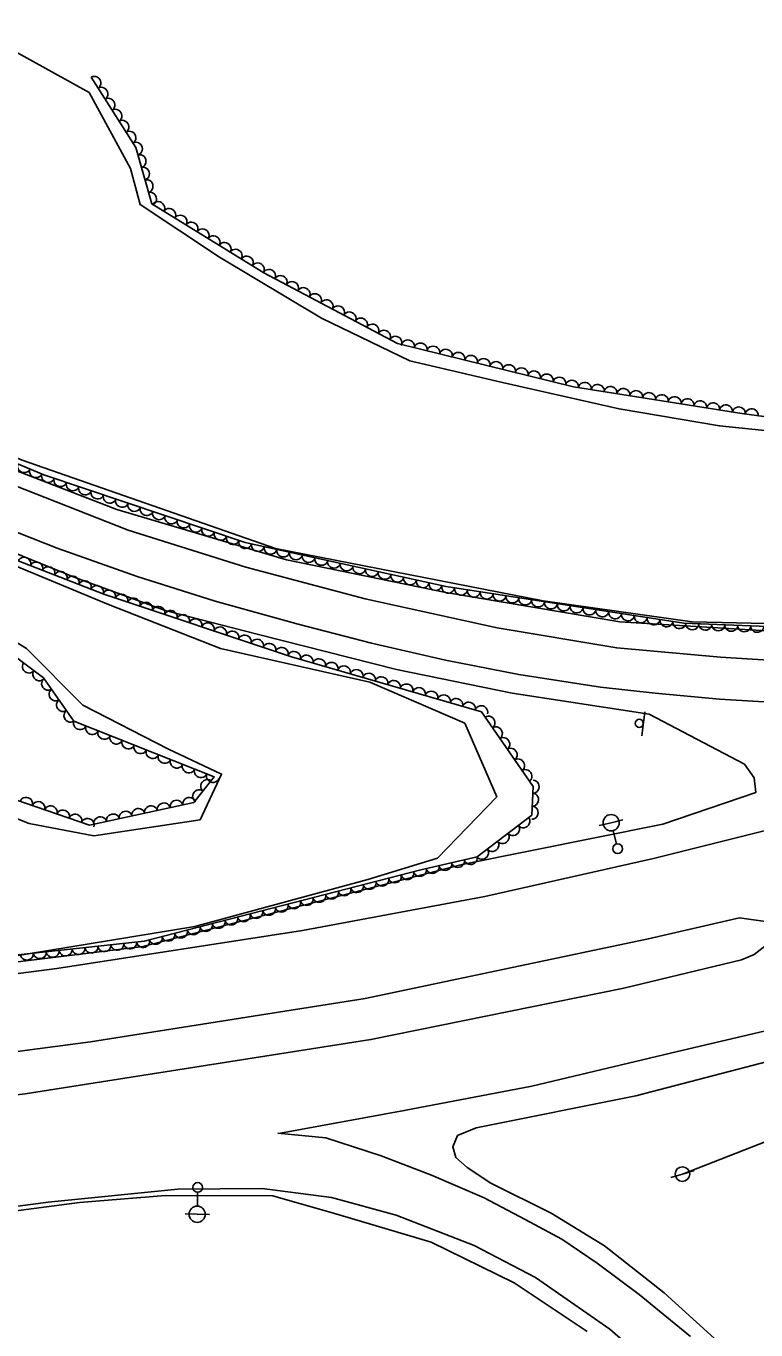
# Model space of a CAD drawing. Extents: x 1746719 to 1766531, y 631721 to 662391.
# Drawn here: x 1765147.4 to 1765372.1, y 632583.4 to 632984.7 of the extents above; entities that cross this region are included whole.
import ezdxf

# ---------------------------------------------------------------- set-up
doc = ezdxf.new("R2010")
doc.units = 0
for name, color, linetype in [('SURVEY - AERIAL SURVEY - Photo Control - Points - Elevations', 7, 'Continuous'), ('SURVEY - AERIAL SURVEY - Photo Control - Points - Locators', 7, 'Continuous'), ('SURVEY - AERIAL SURVEY - Photo Control with Text', 7, 'Continuous'), ('SURVEY - CENTERLINE - Existing Roads - Development', 7, 'Continuous'), ('SURVEY - CONTROL - Grid', 7, 'Continuous')]:
    doc.layers.add(name, color=color, linetype=linetype)

msp = doc.modelspace()

# ---------------------------------------------------------------- linework, layer by layer
at = {"layer": 'SURVEY - AERIAL SURVEY - Photo Control - Points - Elevations'}
for points in [[(1765405.55, 632796.71), (1765330.18, 632801.39), (1765276.68, 632810.4), (1765227.62, 632820.45), (1765175.33, 632835.88), (1765105.4, 632862.94), (1765045.31, 632890.6), (1764952.52, 632941.27), (1764893.1, 632976.98), (1764852.73, 633007.31), (1764794.71, 633051.44), (1764731.05, 633102.95), (1764684.95, 633147.06), (1764630.12, 633206.72), (1764589.37, 633257.76), (1764542.78, 633315.43), (1764515.94, 633356.98), (1764503.08, 633378.08)], [(1765402.26, 632787.96), (1765361.2, 632790.5), (1765329.28, 632793.31), (1765292.46, 632799.51), (1765251.85, 632808.39), (1765215.1, 632818.14), (1765178.89, 632829.55), (1765140.77, 632844.55), (1765090.46, 632864.92), (1765051.71, 632883.1), (1765007.59, 632905.27), (1764970.77, 632925.15), (1764923.54, 632951.31), (1764880.2, 632977.66)], [(1765391.82, 632775.7), (1765360.92, 632777.57), (1765341.11, 632779.4), (1765324.33, 632781.23), (1765299.09, 632785.14), (1765276.61, 632789.6), (1765253.82, 632794.81), (1765231.23, 632800.66), (1765205.66, 632807.76), (1765181.65, 632815.3), (1765157.05, 632824.01), (1765130.08, 632834.58), (1765094.5, 632849.32), (1765054.39, 632867.46), (1765018.25, 632885.35), (1764974.76, 632908.1), (1764934.05, 632930.78), (1764898.68, 632951.21)], [(1764952.48, 632679.13), (1764974.15, 632681.64), (1765094.48, 632690.51), (1765183.35, 632701.44), (1765281.66, 632726.68), (1765343.44, 632739.05), (1765372.09, 632748.82), (1765371.55, 632753.36), (1765368.65, 632757.53), (1765339.3, 632772.92), (1765297.11, 632779.38), (1765261.51, 632786.73), (1765218.53, 632797.59), (1765190.3, 632804.88), (1765162.76, 632814.94), (1765118.36, 632832.93), (1765082.73, 632847.76), (1765046.16, 632865.6), (1765006.8, 632885.71), (1764959.62, 632910.01), (1764921.46, 632930.83)], [(1764959.86, 632669.29), (1764985.37, 632672.58), (1765060.29, 632682.11), (1765156.9, 632694.65), (1765232.5, 632706.41), (1765288.72, 632716.85), (1765340.55, 632728.51), (1765388.58, 632740.56), (1765439.4, 632754.72)], [(1764985, 632646.34), (1765035.31, 632655.01), (1765087.95, 632661.65), (1765167.23, 632672.1), (1765251.78, 632685.46), (1765339.51, 632703.93), (1765367.1, 632710.21), (1765376.53, 632708.95), (1765377.35, 632708.11), (1765378.23, 632706.75), (1765378.64, 632705.15), (1765377.49, 632703.57), (1765371.62, 632698.98), (1765367.73, 632697.3), (1765362.18, 632696.02), (1765331.43, 632688.57), (1765253.62, 632672.78), (1765147.19, 632656.13), (1765047.13, 632644.27), (1764986, 632638.62)], [(1765448.9, 632576.2), (1765447.49, 632587.68), (1765444.47, 632604.19), (1765440.92, 632618.33), (1765436.59, 632631.17), (1765432.52, 632643.42), (1765427.47, 632657.32), (1765419.87, 632675.33), (1765414.28, 632685.64), (1765378.13, 632676.2), (1765348.02, 632669.14), (1765303.18, 632658.5), (1765263.85, 632650.94), (1765225.73, 632643.97)], [(1765325.52, 632609.29), (1765309.07, 632619.33), (1765290.55, 632628.57), (1765283.21, 632633.37), (1765279.72, 632636.47), (1765278.8, 632639.76), (1765280.26, 632643.23), (1765286.04, 632645.66), (1765335.12, 632655.51), (1765392.67, 632670.41), (1765411.49, 632674.67), (1765416.11, 632667.85), (1765425.09, 632646.38), (1765431.5, 632628.03), (1765436.79, 632610.43), (1765440.07, 632593.9), (1765442.19, 632580.17)], [(1765224.98, 632643.99), (1765239.7, 632642.53), (1765256.76, 632637.01), (1765272.22, 632631.08), (1765288.46, 632624.05), (1765301.12, 632617.42), (1765312.39, 632611.39), (1765323.27, 632604.02), (1765336.14, 632594.38), (1765344.71, 632587.38), (1765352.02, 632581.37)], [(1765344.02, 632569.03), (1765327.17, 632583.68), (1765304.27, 632599.56), (1765285.42, 632609.4), (1765261.41, 632618.77), (1765241.44, 632624.18), (1765220.16, 632626.94), (1765194.12, 632626.8), (1765154.28, 632622.77), (1765098.99, 632615.44), (1765009.92, 632605.91)], [(1765320.19, 632582.94), (1765297.73, 632597.9), (1765272.18, 632610.43), (1765243.85, 632618.9), (1765223.43, 632624.7), (1765190.37, 632624.79), (1765163.91, 632622.68), (1765121.59, 632617.07), (1765083.89, 632612.38), (1765012.26, 632602.97)], [(1765173.5, 632391.16), (1765222.27, 632379.38), (1765249.07, 632375.84), (1765273.41, 632373.76), (1765293.5, 632375.09), (1765317.8, 632380.83), (1765336.99, 632389.38), (1765353.46, 632400.77), (1765366.8, 632413.51), (1765374.69, 632423.35), (1765383.05, 632437.13), (1765391.1, 632455.98), (1765395.27, 632471.6), (1765397.41, 632490.14), (1765396.27, 632506.3), (1765393.24, 632523.76), (1765386.66, 632542.01), (1765375.88, 632561.79), (1765363.78, 632576.79), (1765343.93, 632594.88), (1765325.52, 632609.29)]]:
    msp.add_lwpolyline(points, dxfattribs=at)
at = {"layer": 'SURVEY - AERIAL SURVEY - Photo Control - Points - Locators'}
for points in [[(1765420.59, 632799.81), (1765352.54, 632801.36), (1765306.68, 632807.82), (1765224.24, 632823.91), (1765146.28, 632851.08), (1765064.26, 632886.58), (1764971.89, 632937.15), (1764891.98, 632988.83), (1764834.38, 633027.43), (1764768.22, 633076.12), (1764713.93, 633122.52), (1764646.51, 633193.22), (1764650.11, 633212.47), (1764635.34, 633243.35), (1764619.24, 633269.36), (1764613.9, 633275.29)], [(1764909.25, 633068.37), (1764938.84, 633053.98), (1764965.49, 633051.38), (1764990.14, 633044.09), (1765000.39, 633032.01), (1765031.93, 633011.83), (1765053.24, 632994.52), (1765083.38, 632993.91), (1765116.7, 632989.36), (1765142.91, 632977.46), (1765166.84, 632964.22), (1765179.57, 632940.86), (1765182.57, 632929.75), (1765206.98, 632913.55), (1765238.34, 632894.81), (1765265.57, 632881.71), (1765294.15, 632875.06), (1765330.01, 632866.88), (1765360.91, 632861.63), (1765392.72, 632858.38)], [(1765120.74, 632828.22), (1765172.79, 632806.71), (1765207.32, 632793.18), (1765253.25, 632782.74), (1765282.49, 632770.14), (1765292.36, 632747.47), (1765274.09, 632728.59), (1765252.65, 632722.01), (1765199.4, 632707.59), (1765134.82, 632697.01)], [(1765121.25, 632749.92), (1765148.44, 632739.25), (1765168.32, 632735.51), (1765201, 632740.45), (1765207.61, 632754.51), (1765191.26, 632762.2), (1765164.88, 632775.76), (1765147.54, 632793.13), (1765137.16, 632799.42)]]:
    msp.add_lwpolyline(points, dxfattribs=at)
at = {"layer": 'SURVEY - AERIAL SURVEY - Photo Control with Text'}
for points in [[(1765421.97, 632798.07), (1765349.97, 632800.91), (1765276.72, 632812.18), (1765214.84, 632825.79), (1765152.86, 632846.61), (1765089.11, 632873.35), (1765016.1, 632908.74), (1764961.81, 632940.76), (1764903.95, 632977.24), (1764850.97, 633012.42), (1764802.27, 633048.67), (1764748.05, 633090.52), (1764703.67, 633131.64), (1764646.25, 633191), (1764640.08, 633203.27), (1764641.2, 633222.14), (1764617.56, 633262.33), (1764604.44, 633282.31), (1764595.81, 633316.48), (1764603.61, 633330.78)], [(1764793.84, 632968), (1764782.2, 632980.66), (1764777.93, 632995.28), (1764790.08, 633001.97), (1764812.82, 632992.23), (1764867.11, 632954.7), (1764908.11, 632925.96), (1764922.59, 632924.95), (1764930.06, 632923.7), (1764950.01, 632913.91), (1765002.14, 632886.38), (1765067.3, 632853.88), (1765118.03, 632830.56), (1765171.36, 632809.82), (1765229.12, 632790.58), (1765287.61, 632773.65), (1765303.5, 632750.65), (1765303.15, 632741.87), (1765286.32, 632729.03), (1765268.97, 632724.98), (1765183.81, 632703.05), (1765052.93, 632688.94)], [(1765167.49, 632968.96), (1765181.26, 632947.31), (1765186.16, 632930.01), (1765220.6, 632908.79), (1765261.79, 632887.03), (1765315.92, 632873.71), (1765367.79, 632865.45), (1765413.08, 632859.33)], [(1765124.53, 632753.3), (1765166.96, 632738.76), (1765199.05, 632745.72), (1765205.34, 632753.66), (1765162.11, 632770.82), (1765152.84, 632784.11), (1765135.58, 632796.9)]]:
    msp.add_lwpolyline(points, dxfattribs=at)
for centre, major_axis in [((1765168.56, 632967.27), (1.07, -1.69)), ((1765170.71, 632963.9), (1.07, -1.69)), ((1765172.86, 632960.52), (1.07, -1.69)), ((1765175.01, 632957.15), (1.07, -1.69)), ((1765177.15, 632953.77), (1.07, -1.69)), ((1765179.3, 632950.4), (1.07, -1.69)), ((1765181.36, 632946.98), (0.54, -1.92)), ((1765182.45, 632943.13), (0.54, -1.92)), ((1765183.53, 632939.29), (0.54, -1.92)), ((1765184.62, 632935.44), (0.54, -1.92)), ((1765185.71, 632931.59), (0.54, -1.92)), ((1765188.16, 632928.77), (1.7, -1.05)), ((1765191.57, 632926.67), (1.7, -1.05)), ((1765194.98, 632924.58), (1.7, -1.05)), ((1765198.38, 632922.48), (1.7, -1.05)), ((1765201.79, 632920.38), (1.7, -1.05)), ((1765205.19, 632918.28), (1.7, -1.05)), ((1765208.6, 632916.19), (1.7, -1.05)), ((1765212.01, 632914.09), (1.7, -1.05)), ((1765215.41, 632911.99), (1.7, -1.05)), ((1765218.82, 632909.89), (1.7, -1.05)), ((1765222.29, 632907.9), (1.77, -0.93)), ((1765225.82, 632906.04), (1.77, -0.93)), ((1765229.36, 632904.17), (1.77, -0.93)), ((1765232.9, 632902.3), (1.77, -0.93)), ((1765236.43, 632900.43), (1.77, -0.93)), ((1765239.97, 632898.56), (1.77, -0.93)), ((1765243.51, 632896.69), (1.77, -0.93)), ((1765247.04, 632894.82), (1.77, -0.93)), ((1765250.58, 632892.95), (1.77, -0.93)), ((1765254.11, 632891.08), (1.77, -0.93)), ((1765257.65, 632889.21), (1.77, -0.93)), ((1765261.19, 632887.35), (1.77, -0.93)), ((1765265.01, 632886.23), (1.94, -0.48)), ((1765268.9, 632885.28), (1.94, -0.48)), ((1765272.78, 632884.32), (1.94, -0.48)), ((1765276.67, 632883.37), (1.94, -0.48)), ((1765280.55, 632882.41), (1.94, -0.48)), ((1765284.43, 632881.46), (1.94, -0.48)), ((1765288.32, 632880.5), (1.94, -0.48)), ((1765292.2, 632879.55), (1.94, -0.48)), ((1765296.09, 632878.59), (1.94, -0.48)), ((1765299.97, 632877.64), (1.94, -0.48)), ((1765303.85, 632876.68), (1.94, -0.48)), ((1765307.74, 632875.73), (1.94, -0.48)), ((1765311.62, 632874.77), (1.94, -0.48)), ((1765315.51, 632873.82), (1.94, -0.48)), ((1765319.45, 632873.15), (1.98, -0.31)), ((1765323.4, 632872.52), (1.98, -0.31)), ((1765327.35, 632871.89), (1.98, -0.31)), ((1765331.3, 632871.26), (1.98, -0.31)), ((1765335.25, 632870.63), (1.98, -0.31)), ((1765339.2, 632870.01), (1.98, -0.31)), ((1765343.15, 632869.38), (1.98, -0.31)), ((1765347.1, 632868.75), (1.98, -0.31)), ((1765351.05, 632868.12), (1.98, -0.31)), ((1765355, 632867.49), (1.98, -0.31)), ((1765358.95, 632866.86), (1.98, -0.31)), ((1765362.9, 632866.23), (1.98, -0.31)), ((1765366.85, 632865.6), (1.98, -0.31)), ((1765370.81, 632865.04), (1.98, -0.27)), ((1765146.8, 632849.15), (-1.84, 0.77)), ((1765150.48, 632847.61), (-1.84, 0.77)), ((1765154.21, 632846.16), (-1.9, 0.64)), ((1765158, 632844.88), (-1.9, 0.64)), ((1765161.79, 632843.61), (-1.9, 0.64)), ((1765165.59, 632842.34), (-1.9, 0.64)), ((1765169.38, 632841.06), (-1.9, 0.64)), ((1765173.17, 632839.79), (-1.9, 0.64)), ((1765176.96, 632838.51), (-1.9, 0.64)), ((1765180.75, 632837.24), (-1.9, 0.64)), ((1765184.54, 632835.97), (-1.9, 0.64)), ((1765188.34, 632834.69), (-1.9, 0.64)), ((1765192.13, 632833.42), (-1.9, 0.64)), ((1765195.92, 632832.15), (-1.9, 0.64)), ((1765199.71, 632830.87), (-1.9, 0.64)), ((1765203.5, 632829.6), (-1.9, 0.64)), ((1765207.3, 632828.33), (-1.9, 0.64)), ((1765211.09, 632827.05), (-1.9, 0.64)), ((1765214.88, 632825.78), (-1.95, 0.43)), ((1765218.79, 632824.92), (-1.95, 0.43)), ((1765222.69, 632824.06), (-1.95, 0.43)), ((1765226.6, 632823.2), (-1.95, 0.43)), ((1765230.51, 632822.35), (-1.95, 0.43)), ((1765146.9, 632819.33), (1.86, -0.73)), ((1765150.63, 632817.88), (1.86, -0.73)), ((1765154.36, 632816.43), (1.86, -0.73)), ((1765234.41, 632821.49), (-1.95, 0.43)), ((1765238.32, 632820.63), (-1.95, 0.43)), ((1765242.23, 632819.77), (-1.95, 0.43)), ((1765246.13, 632818.91), (-1.95, 0.43)), ((1765250.04, 632818.05), (-1.95, 0.43)), ((1765158.09, 632814.98), (1.86, -0.73)), ((1765161.82, 632813.53), (1.86, -0.73)), ((1765165.54, 632812.08), (1.86, -0.73)), ((1765253.95, 632817.19), (-1.95, 0.43)), ((1765257.85, 632816.33), (-1.95, 0.43)), ((1765261.76, 632815.47), (-1.95, 0.43)), ((1765265.67, 632814.61), (-1.95, 0.43)), ((1765269.57, 632813.75), (-1.95, 0.43)), ((1765169.27, 632810.63), (1.86, -0.73)), ((1765173.03, 632809.26), (1.9, -0.63)), ((1765176.82, 632808), (1.9, -0.63)), ((1765273.48, 632812.89), (-1.95, 0.43)), ((1765277.39, 632812.08), (-1.98, 0.3)), ((1765281.35, 632811.47), (-1.98, 0.3)), ((1765285.3, 632810.86), (-1.98, 0.3)), ((1765289.25, 632810.25), (-1.98, 0.3)), ((1765180.62, 632806.73), (1.9, -0.63)), ((1765184.41, 632805.47), (1.9, -0.63)), ((1765188.21, 632804.21), (1.9, -0.63)), ((1765293.21, 632809.64), (-1.98, 0.3)), ((1765297.16, 632809.03), (-1.98, 0.3)), ((1765301.11, 632808.43), (-1.98, 0.3)), ((1765305.07, 632807.82), (-1.98, 0.3)), ((1765309.02, 632807.21), (-1.98, 0.3)), ((1765312.98, 632806.6), (-1.98, 0.3)), ((1765316.93, 632805.99), (-1.98, 0.3)), ((1765192, 632802.94), (1.9, -0.63)), ((1765195.8, 632801.68), (1.9, -0.63)), ((1765199.59, 632800.41), (1.9, -0.63)), ((1765320.88, 632805.38), (-1.98, 0.3)), ((1765324.84, 632804.78), (-1.98, 0.3)), ((1765328.79, 632804.17), (-1.98, 0.3)), ((1765332.74, 632803.56), (-1.98, 0.3)), ((1765336.7, 632802.95), (-1.98, 0.3)), ((1765340.65, 632802.34), (-1.98, 0.3)), ((1765344.6, 632801.73), (-1.98, 0.3)), ((1765203.39, 632799.15), (1.9, -0.63)), ((1765207.18, 632797.89), (1.9, -0.63)), ((1765210.98, 632796.62), (1.9, -0.63)), ((1765348.56, 632801.13), (-1.98, 0.3)), ((1765352.54, 632800.81), (-2, 0.08)), ((1765356.53, 632800.65), (-2, 0.08)), ((1765360.53, 632800.49), (-2, 0.08)), ((1765364.53, 632800.33), (-2, 0.08)), ((1765368.53, 632800.18), (-2, 0.08)), ((1765372.52, 632800.02), (-2, 0.08)), ((1765214.77, 632795.36), (1.9, -0.63)), ((1765218.57, 632794.1), (1.9, -0.63)), ((1765222.36, 632792.83), (1.9, -0.63)), ((1765226.16, 632791.57), (1.9, -0.63)), ((1765229.97, 632790.34), (1.92, -0.56)), ((1765233.81, 632789.22), (1.92, -0.56)), ((1765237.65, 632788.11), (1.92, -0.56)), ((1765148.24, 632787.52), (-1.61, 1.19)), ((1765151.45, 632785.14), (-1.61, 1.19)), ((1765241.49, 632787), (1.92, -0.56)), ((1765245.33, 632785.89), (1.92, -0.56)), ((1765249.18, 632784.77), (1.92, -0.56)), ((1765154.14, 632782.25), (-1.14, 1.64)), ((1765253.02, 632783.66), (1.92, -0.56)), ((1765256.86, 632782.55), (1.92, -0.56)), ((1765260.7, 632781.44), (1.92, -0.56)), ((1765264.54, 632780.33), (1.92, -0.56)), ((1765156.43, 632778.97), (-1.14, 1.64)), ((1765268.39, 632779.21), (1.92, -0.56)), ((1765272.23, 632778.1), (1.92, -0.56)), ((1765276.07, 632776.99), (1.92, -0.56)), ((1765279.91, 632775.88), (1.92, -0.56)), ((1765158.72, 632775.69), (-1.14, 1.64)), ((1765161.01, 632772.41), (-1.14, 1.64)), ((1765283.76, 632774.76), (1.92, -0.56)), ((1765287.6, 632773.65), (1.92, -0.56)), ((1765164.03, 632770.06), (-1.86, 0.74)), ((1765289.88, 632770.37), (1.14, -1.65)), ((1765167.75, 632768.58), (-1.86, 0.74)), ((1765171.47, 632767.11), (-1.86, 0.74)), ((1765175.19, 632765.63), (-1.86, 0.74)), ((1765292.15, 632767.07), (1.14, -1.65)), ((1765294.42, 632763.78), (1.14, -1.65)), ((1765178.91, 632764.16), (-1.86, 0.74)), ((1765182.62, 632762.68), (-1.86, 0.74)), ((1765186.34, 632761.2), (-1.86, 0.74)), ((1765296.7, 632760.49), (1.14, -1.65)), ((1765190.06, 632759.73), (-1.86, 0.74)), ((1765193.78, 632758.25), (-1.86, 0.74)), ((1765298.97, 632757.2), (1.14, -1.65)), ((1765197.49, 632756.78), (-1.86, 0.74)), ((1765201.21, 632755.3), (-1.86, 0.74)), ((1765204.93, 632753.83), (-1.86, 0.74)), ((1765301.24, 632753.91), (1.14, -1.65)), ((1765200.64, 632747.74), (1.24, 1.57)), ((1765203.13, 632750.87), (1.24, 1.57)), ((1765303.49, 632750.61), (-0.08, -2)), ((1765147.48, 632745.43), (1.89, -0.65)), ((1765151.26, 632744.14), (1.89, -0.65)), ((1765193.74, 632744.57), (1.95, 0.42)), ((1765197.65, 632745.42), (1.95, 0.42)), ((1765303.33, 632746.62), (-0.08, -2)), ((1765155.04, 632742.84), (1.89, -0.65)), ((1765158.83, 632741.54), (1.89, -0.65)), ((1765162.61, 632740.25), (1.89, -0.65)), ((1765174.2, 632740.33), (1.95, 0.42)), ((1765178.1, 632741.18), (1.95, 0.42)), ((1765182.01, 632742.03), (1.95, 0.42)), ((1765185.92, 632742.87), (1.95, 0.42)), ((1765189.83, 632743.72), (1.95, 0.42)), ((1765303.17, 632742.62), (-0.08, -2)), ((1765166.4, 632738.95), (1.89, -0.65)), ((1765170.29, 632739.48), (1.95, 0.42)), ((1765297.38, 632737.47), (-1.59, -1.21)), ((1765300.56, 632739.9), (-1.59, -1.21)), ((1765291.02, 632732.62), (-1.59, -1.21)), ((1765294.2, 632735.04), (-1.59, -1.21)), ((1765287.84, 632730.19), (-1.59, -1.21)), ((1765272.6, 632725.83), (-1.95, -0.45)), ((1765276.5, 632726.74), (-1.95, -0.45)), ((1765280.4, 632727.65), (-1.95, -0.45)), ((1765284.29, 632728.55), (-1.95, -0.45)), ((1765257.09, 632721.93), (-1.94, -0.5)), ((1765260.96, 632722.92), (-1.94, -0.5)), ((1765264.84, 632723.92), (-1.94, -0.5)), ((1765268.71, 632724.92), (-1.94, -0.5)), ((1765241.59, 632717.93), (-1.94, -0.5)), ((1765245.47, 632718.93), (-1.94, -0.5)), ((1765249.34, 632719.93), (-1.94, -0.5)), ((1765253.22, 632720.93), (-1.94, -0.5)), ((1765226.1, 632713.94), (-1.94, -0.5)), ((1765229.97, 632714.94), (-1.94, -0.5)), ((1765233.85, 632715.94), (-1.94, -0.5)), ((1765237.72, 632716.94), (-1.94, -0.5)), ((1765210.61, 632709.95), (-1.94, -0.5)), ((1765214.48, 632710.95), (-1.94, -0.5)), ((1765218.35, 632711.95), (-1.94, -0.5)), ((1765222.23, 632712.94), (-1.94, -0.5)), ((1765195.11, 632705.96), (-1.94, -0.5)), ((1765198.99, 632706.96), (-1.94, -0.5)), ((1765202.86, 632707.95), (-1.94, -0.5)), ((1765206.73, 632708.95), (-1.94, -0.5)), ((1765171.55, 632701.72), (-1.99, -0.21)), ((1765175.53, 632702.15), (-1.99, -0.21)), ((1765179.51, 632702.58), (-1.99, -0.21)), ((1765183.48, 632703.01), (-1.99, -0.21)), ((1765187.37, 632703.96), (-1.94, -0.5)), ((1765191.24, 632704.96), (-1.94, -0.5)), ((1765147.69, 632699.15), (-1.99, -0.21)), ((1765151.67, 632699.58), (-1.99, -0.21)), ((1765155.64, 632700.01), (-1.99, -0.21)), ((1765159.62, 632700.44), (-1.99, -0.21)), ((1765163.6, 632700.87), (-1.99, -0.21)), ((1765167.58, 632701.3), (-1.99, -0.21))]:
    msp.add_ellipse(centre, major_axis=major_axis, ratio=0.940188, start_param=0, end_param=3.141593, dxfattribs=at)
at = {"layer": 'SURVEY - CENTERLINE - Existing Roads - Development'}
for p, q in [((1765327.56, 632739.53), (1765323.92, 632738.63)), ((1765327.56, 632739.53), (1765331.2, 632740.44)), ((1765329.18, 632732.98), (1765328.16, 632737.11)), ((1765349.5, 632631.38), (1765380.16, 632643.41)), ((1765349.5, 632631.38), (1765345.91, 632630.31)), ((1765349.5, 632631.38), (1765353.1, 632632.45)), ((1765200.26, 632625.78), (1765200.17, 632621.53)), ((1765200.11, 632619.03), (1765196.37, 632619.11)), ((1765200.11, 632619.03), (1765203.86, 632618.95))]:
    msp.add_line(p, q, dxfattribs=at)
for centre, radius in [((1765327.56, 632739.53), 2.5), ((1765329.54, 632731.53), 1.5), ((1765349.5, 632631.38), 2.25), ((1765200.29, 632627.28), 1.5), ((1765200.11, 632619.03), 2.5)]:
    msp.add_circle(centre, radius, dxfattribs=at)
at = {"layer": 'SURVEY - CONTROL - Grid'}
msp.add_line((1765337.9, 632773.7), (1765336.96, 632766.26), dxfattribs=at)
msp.add_circle((1765336.21, 632770.11), 1.25, dxfattribs=at)

doc.saveas('drawing.dxf')
